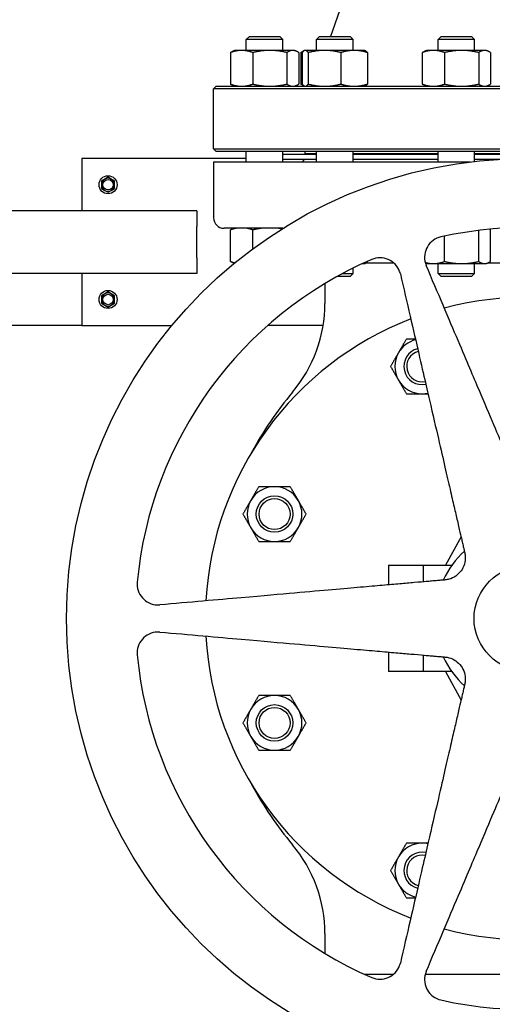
# Model space of a CAD drawing. Header units: inches. Extents: x 5 to 1128, y -85 to 748.
# Tile 602 of 656: x 599 to 610, y 536 to 560. Entities that reach past the tile are written whole.
import ezdxf

# ---------------------------------------------------------------- set-up
doc = ezdxf.new("R2010")
doc.units = ezdxf.units.IN
doc.header["$LTSCALE"] = 32
doc.header["$MEASUREMENT"] = 0
doc.layers.add('Visible (ANSI)', color=7, linetype='Continuous', lineweight=30)

msp = doc.modelspace()

# ---------------------------------------------------------------- linework, layer by layer
at = {"layer": 'Visible (ANSI)'}
for p, q in [((606.46563, 560.45478), (606.0784, 559.36478)), ((604.13753, 559.36478), (604.06461, 559.29186)), ((604.93961, 559.29186), (604.06461, 559.29186)), ((604.06461, 559.03378), (604.06461, 559.29186)), ((604.13753, 559.36478), (604.8667, 559.36478)), ((604.8667, 559.36478), (604.93961, 559.29186)), ((604.93961, 559.03378), (604.93961, 559.29186)), ((605.81986, 559.36478), (605.74694, 559.29186)), ((606.62194, 559.29186), (605.74694, 559.29186)), ((605.74694, 559.03378), (605.74694, 559.29186)), ((605.81986, 559.36478), (606.54902, 559.36478)), ((606.54902, 559.36478), (606.62194, 559.29186)), ((606.62194, 559.03378), (606.62194, 559.29186)), ((608.73373, 559.36478), (608.66081, 559.29186)), ((609.53581, 559.29186), (608.66081, 559.29186)), ((608.66081, 559.03378), (608.66081, 559.29186)), ((608.73373, 559.36478), (609.46289, 559.36478)), ((609.46289, 559.36478), (609.53581, 559.29186)), ((609.53581, 559.03378), (609.53581, 559.29186)), ((603.68468, 558.98191), (603.68468, 558.22665)), ((603.78311, 559.03378), (603.73733, 559.01243)), ((603.95192, 559.03378), (603.78311, 559.03378)), ((604.62788, 559.03378), (603.95192, 559.03378)), ((604.21916, 558.98191), (604.21916, 558.22665)), ((605.17807, 559.03378), (604.62788, 559.03378)), ((605.03659, 558.98191), (605.03659, 558.22665)), ((605.22111, 559.03378), (605.17807, 559.03378)), ((605.22111, 559.03378), (605.2669, 559.01243)), ((605.31955, 558.98191), (605.31955, 558.22665)), ((605.36701, 558.98191), (605.36701, 558.22665)), ((605.40391, 558.98191), (605.40391, 558.22665)), ((605.45418, 559.02853), (605.41965, 559.01243)), ((605.46544, 559.03378), (605.45418, 559.02853)), ((605.47652, 559.03378), (605.46544, 559.03378)), ((605.9394, 559.03378), (605.47652, 559.03378)), ((605.54913, 558.98191), (605.54913, 558.22665)), ((606.64731, 559.03378), (605.9394, 559.03378)), ((606.32966, 558.98191), (606.32966, 558.22665)), ((606.90344, 559.03378), (606.64731, 559.03378)), ((606.90344, 559.03378), (606.9147, 559.02853)), ((606.96496, 558.98191), (606.96496, 558.22665)), ((608.28088, 558.98191), (608.28088, 558.22665)), ((608.37931, 559.03378), (608.33352, 559.01243)), ((608.54812, 559.03378), (608.37931, 559.03378)), ((609.22407, 559.03378), (608.54812, 559.03378)), ((608.81536, 558.98191), (608.81536, 558.22665)), ((609.77426, 559.03378), (609.22407, 559.03378)), ((609.63279, 558.98191), (609.63279, 558.22665)), ((609.81731, 559.03378), (609.77426, 559.03378)), ((609.81731, 559.03378), (609.8631, 559.01243)), ((609.91574, 558.98191), (609.91574, 558.22665)), ((603.34313, 558.17478), (603.28063, 558.11228)), ((603.28063, 556.67728), (603.28063, 558.11228)), ((618.28063, 558.11228), (603.28063, 558.11228)), ((603.34313, 558.17478), (618.21813, 558.17478)), ((603.78311, 558.17478), (603.73733, 558.19613)), ((605.22111, 558.17478), (605.2669, 558.19613)), ((605.45398, 558.18012), (605.41965, 558.19613)), ((605.46544, 558.17478), (605.45418, 558.18003)), ((606.90344, 558.17478), (606.9147, 558.18003)), ((608.37931, 558.17478), (608.33352, 558.19613)), ((609.81731, 558.17478), (609.8631, 558.19613)), ((603.28063, 556.67728), (618.28063, 556.67728)), ((603.34313, 556.61478), (603.28063, 556.67728)), ((618.21813, 556.61478), (603.34313, 556.61478)), ((604.06461, 556.36178), (604.06461, 556.61478)), ((604.93961, 556.36178), (604.93961, 556.61478)), ((605.47063, 556.55478), (605.47063, 556.61478)), ((605.74694, 556.36178), (605.74694, 556.61478)), ((606.62194, 556.36178), (606.62194, 556.61478)), ((608.66081, 556.36178), (608.66081, 556.61478)), ((609.53581, 556.37377), (609.53581, 556.61478)), ((600.12563, 556.43978), (600.12563, 555.18978)), ((604.06461, 556.43978), (600.12563, 556.43978)), ((604.93961, 556.54978), (605.74694, 556.54978)), ((604.93961, 556.42978), (605.74694, 556.42978)), ((605.46563, 556.42478), (605.40263, 556.36178)), ((605.46563, 556.42478), (605.74694, 556.42478)), ((605.74694, 556.55478), (605.47063, 556.55478)), ((605.59063, 556.55478), (605.59063, 556.54978)), ((605.59063, 556.42978), (605.59063, 556.42478)), ((608.66081, 556.55478), (606.62194, 556.55478)), ((606.62194, 556.54978), (608.66081, 556.54978)), ((606.62194, 556.42978), (608.66081, 556.42978)), ((606.62194, 556.42478), (608.66081, 556.42478)), ((612.02546, 556.55478), (609.53581, 556.55478)), ((609.53581, 556.54978), (612.02546, 556.54978)), ((609.53581, 556.42978), (610.21541, 556.42978)), ((609.53581, 556.42478), (610.12524, 556.42478)), ((603.28063, 556.36178), (609.4345, 556.36178)), ((603.28063, 556.36178), (603.28063, 555.02078)), ((600.67263, 555.94988), (600.59463, 555.90485)), ((600.59463, 555.90485), (600.59463, 555.81478)), ((600.75063, 555.99491), (600.67263, 555.94988)), ((600.82863, 555.94988), (600.75063, 555.99491)), ((600.90663, 555.90485), (600.82863, 555.94988)), ((600.90663, 555.81478), (600.90663, 555.90485)), ((600.59463, 555.81478), (600.59463, 555.72471)), ((600.59463, 555.72471), (600.67263, 555.67968)), ((600.67263, 555.67968), (600.75063, 555.63465)), ((600.75063, 555.63465), (600.82863, 555.67968)), ((600.82863, 555.67968), (600.90663, 555.72471)), ((600.90663, 555.72471), (600.90663, 555.81478)), ((602.87563, 555.18978), (545.21813, 555.18978)), ((602.87563, 555.18978), (602.87563, 554.81478)), ((602.87563, 554.06478), (602.87563, 554.81478)), ((604.94154, 554.77078), (603.53063, 554.77078)), ((603.68468, 553.97665), (603.68468, 554.73191)), ((603.75524, 554.77078), (603.73733, 554.76243)), ((604.21916, 554.27881), (604.21916, 554.73191)), ((609.63279, 553.97665), (609.63279, 554.72018)), ((609.91574, 553.97665), (609.91574, 554.73191)), ((608.81536, 553.97665), (608.81536, 554.58234)), ((602.87563, 554.06478), (602.87563, 553.68978)), ((603.77244, 553.92976), (603.73733, 553.94613)), ((606.62194, 553.6877), (606.62194, 553.81731)), ((606.84637, 553.92478), (606.90344, 553.92478)), ((606.90344, 553.92478), (606.9147, 553.93003)), ((606.93529, 553.94378), (607.59461, 553.94378)), ((606.96496, 553.97665), (606.96496, 553.97865)), ((608.37931, 553.92478), (608.35495, 553.93614)), ((608.37931, 553.92478), (608.54812, 553.92478)), ((608.54812, 553.92478), (609.22407, 553.92478)), ((608.66081, 553.6877), (608.66081, 553.92478)), ((609.22407, 553.92478), (609.77426, 553.92478)), ((609.53581, 553.6877), (609.53581, 553.92478)), ((609.77426, 553.92478), (609.81731, 553.92478)), ((609.81731, 553.92478), (609.8631, 553.94613)), ((609.85805, 553.94378), (611.71211, 553.94378)), ((602.87563, 553.68978), (545.21813, 553.68978)), ((600.12563, 553.68978), (600.12563, 552.43978)), ((606.54902, 553.61478), (606.23588, 553.61478)), ((606.3699, 553.6877), (606.62194, 553.6877)), ((606.54902, 553.61478), (606.62194, 553.6877)), ((608.66081, 553.6877), (609.53581, 553.6877)), ((608.73373, 553.61478), (608.66081, 553.6877)), ((609.46289, 553.61478), (608.73373, 553.61478)), ((609.46289, 553.61478), (609.53581, 553.6877)), ((605.94881, 553.44885), (605.94881, 552.97226)), ((600.67263, 553.19988), (600.59463, 553.15485)), ((600.59463, 553.15485), (600.59463, 553.06478)), ((600.75063, 553.24491), (600.67263, 553.19988)), ((600.82863, 553.19988), (600.75063, 553.24491)), ((600.90663, 553.15485), (600.82863, 553.19988)), ((600.90663, 553.06478), (600.90663, 553.15485)), ((600.59463, 553.06478), (600.59463, 552.97471)), ((600.59463, 552.97471), (600.67263, 552.92968)), ((600.67263, 552.92968), (600.75063, 552.88465)), ((600.75063, 552.88465), (600.82863, 552.92968)), ((600.82863, 552.92968), (600.90663, 552.97471)), ((600.90663, 552.97471), (600.90663, 553.06478)), ((600.12563, 552.43978), (547.96813, 552.43978)), ((600.12563, 552.43978), (602.28056, 552.43978)), ((605.90568, 552.43978), (604.57337, 552.43978)), ((609.20972, 547.37634), (608.83766, 546.69436)), ((607.47263, 546.69436), (608.29963, 546.69436)), ((607.47263, 546.69436), (607.47263, 546.22628)), ((608.29963, 546.69436), (608.98816, 546.69436)), ((608.29963, 546.69436), (608.29963, 546.29863)), ((607.47263, 544.61528), (607.47263, 544.1472)), ((608.29963, 544.54293), (608.29963, 544.1472)), ((608.29963, 544.1472), (607.47263, 544.1472)), ((608.98816, 544.1472), (608.29963, 544.1472)), ((608.83766, 544.1472), (609.20972, 543.46522)), ((605.94881, 537.8693), (605.94881, 537.39271)), ((606.8877, 536.89778), (607.59461, 536.89778)), ((608.35281, 536.89778), (614.67356, 536.89778))]:
    msp.add_line(p, q, dxfattribs=at)
for centre, radius in [((610.78063, 545.42078), 11.0235), ((600.75063, 555.81478), 0.216), ((600.75063, 555.81478), 0.1248), ((600.75063, 553.06478), 0.216), ((600.75063, 553.06478), 0.1248), ((604.74012, 547.92284), 0.4375), ((604.74012, 547.92284), 0.37135), ((610.78063, 545.42078), 1.26), ((604.74012, 542.91872), 0.4375), ((604.74012, 542.91872), 0.37135)]:
    msp.add_circle(centre, radius, dxfattribs=at)
for centre, radius, start, end in [((605.39089, 558.54978), 0.375, 270, 279.684596), ((600.75063, 555.81478), 0.156, 120, 180), ((600.75063, 555.81478), 0.156, 60, 120), ((600.75063, 555.81478), 0.156, 0, 60), ((600.75063, 555.81478), 0.156, 180, 240), ((600.75063, 555.81478), 0.156, 240, 300), ((600.75063, 555.81478), 0.156, 300, 0), ((603.53063, 555.02078), 0.25, 180, 270), ((610.78063, 545.42078), 9.36997, 41.331348, 102.668652), ((610.78063, 545.42078), 9.36997, 113.331348, 174.668652), ((600.75063, 553.06478), 0.156, 120, 180), ((600.75063, 553.06478), 0.156, 60, 120), ((600.75063, 553.06478), 0.156, 0, 60), ((610.78063, 545.42078), 7.696, 39.147903, 104.852097), ((600.75063, 553.06478), 0.156, 180, 240), ((600.75063, 553.06478), 0.156, 240, 300), ((600.75063, 553.06478), 0.156, 300, 0), ((602.64081, 552.97226), 3.308, 319.897303, 0), ((610.78063, 545.42078), 7.696, 111.147903, 176.852097), ((608.27857, 551.46129), 0.656, 104.015956, 150), ((608.27857, 551.46129), 0.656, 150, 210), ((608.27857, 551.46129), 0.4375, 104.523454, 281.476546), ((608.27857, 551.46129), 0.37135, 104.794914, 281.205086), ((608.27857, 551.46129), 0.656, 210, 270), ((611.60763, 545.42078), 8.415, 139.897304, 151.812157), ((608.27857, 551.46129), 0.656, 270, 281.984044), ((604.74012, 547.92284), 0.656, 90, 150), ((604.74012, 547.92284), 0.656, 30, 90), ((604.74012, 547.92284), 0.656, 150, 210), ((604.74012, 547.92284), 0.656, 330, 30), ((604.74012, 547.92284), 0.656, 210, 270), ((604.74012, 547.92284), 0.656, 270, 330), ((610.78063, 545.42078), 2.19886, 132.739091, 155.260909), ((610.78063, 545.42078), 7.696, 183.147903, 248.852097), ((610.78063, 545.42078), 9.36997, 185.331348, 246.668652), ((610.78063, 545.42078), 2.19886, 204.739091, 227.260909), ((604.74012, 542.91872), 0.656, 90, 150), ((604.74012, 542.91872), 0.656, 30, 90), ((604.74012, 542.91872), 0.656, 150, 210), ((604.74012, 542.91872), 0.656, 330, 30), ((604.74012, 542.91872), 0.656, 210, 270), ((604.74012, 542.91872), 0.656, 270, 330), ((611.60763, 545.42078), 8.415, 208.187843, 220.102697), ((610.78063, 545.42078), 7.696, 255.147903, 320.852097), ((602.64081, 537.8693), 3.308, 0, 40.102697), ((608.27857, 539.38027), 0.656, 90, 150), ((608.27857, 539.38027), 0.656, 78.015956, 90), ((608.27857, 539.38027), 0.656, 150, 210), ((608.27857, 539.38027), 0.4375, 78.523454, 255.476546), ((608.27857, 539.38027), 0.37135, 78.794914, 255.205086), ((610.78063, 545.42078), 9.36997, 257.331348, 318.668652), ((608.27857, 539.38027), 0.656, 210, 255.984044)]:
    msp.add_arc(centre, radius, start, end, dxfattribs=at)
for points, weights in [([(603.95192, 559.03378), (603.8279, 559.03378), (603.68468, 558.98191)], [1, 1.0379548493, 1]), ([(603.68468, 558.98191), (603.71209, 559.00066), (603.73733, 559.01243)], [1, 1.01339325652, 1.01733426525]), ([(604.21916, 558.98191), (604.07595, 559.03378), (603.95192, 559.03378)], [1, 1.0379548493, 1]), ([(604.62788, 559.03378), (604.43819, 559.03378), (604.21916, 558.98191)], [1, 1.0379548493, 1]), ([(605.03659, 558.98191), (604.81756, 559.03378), (604.62788, 559.03378)], [1, 1.0379548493, 1]), ([(605.17807, 559.03378), (605.11241, 559.03378), (605.03659, 558.98191)], [1, 1.0379548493, 1]), ([(605.31955, 558.98191), (605.24373, 559.03378), (605.17807, 559.03378)], [1, 1.0379548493, 1]), ([(605.36701, 558.98191), (605.39441, 559.00066), (605.41965, 559.01243)], [1, 1.01339325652, 1.01733426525]), ([(605.41768, 558.9989), (605.39291, 558.99129), (605.36701, 558.98191)], [1.01098059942, 1.00665836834, 1]), ([(605.47652, 559.03378), (605.44282, 559.03378), (605.40391, 558.98191)], [1, 1.0379548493, 1]), ([(605.54913, 558.98191), (605.51022, 559.03378), (605.47652, 559.03378)], [1, 1.0379548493, 1]), ([(605.9394, 559.03378), (605.75827, 559.03378), (605.54913, 558.98191)], [1, 1.0379548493, 1]), ([(606.32966, 558.98191), (606.12052, 559.03378), (605.9394, 559.03378)], [1, 1.0379548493, 1]), ([(606.64731, 559.03378), (606.49989, 559.03378), (606.32966, 558.98191)], [1, 1.0379548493, 1]), ([(606.96496, 558.98191), (606.79473, 559.03378), (606.64731, 559.03378)], [1, 1.0379548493, 1]), ([(606.9147, 559.02853), (606.93822, 559.01756), (606.96496, 558.98191)], [1.01653872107, 1.02578038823, 1]), ([(608.54812, 559.03378), (608.42409, 559.03378), (608.28088, 558.98191)], [1, 1.0379548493, 1]), ([(608.28088, 558.98191), (608.30828, 559.00066), (608.33352, 559.01243)], [1, 1.01339325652, 1.01733426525]), ([(608.81536, 558.98191), (608.67214, 559.03378), (608.54812, 559.03378)], [1, 1.0379548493, 1]), ([(609.22407, 559.03378), (609.03439, 559.03378), (608.81536, 558.98191)], [1, 1.0379548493, 1]), ([(609.63279, 558.98191), (609.41376, 559.03378), (609.22407, 559.03378)], [1, 1.0379548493, 1]), ([(609.77426, 559.03378), (609.7086, 559.03378), (609.63279, 558.98191)], [1, 1.0379548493, 1]), ([(609.91574, 558.98191), (609.83992, 559.03378), (609.77426, 559.03378)], [1, 1.0379548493, 1]), ([(603.73733, 558.19613), (603.71209, 558.2079), (603.68468, 558.22665)], [1.01733426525, 1.01339325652, 1]), ([(603.68468, 558.22665), (603.8279, 558.17478), (603.95192, 558.17478)], [1, 1.0379548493, 1]), ([(603.95192, 558.17478), (604.07595, 558.17478), (604.21916, 558.22665)], [1, 1.0379548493, 1]), ([(604.21916, 558.22665), (604.43819, 558.17478), (604.62788, 558.17478)], [1, 1.0379548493, 1]), ([(604.62788, 558.17478), (604.81756, 558.17478), (605.03659, 558.22665)], [1, 1.0379548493, 1]), ([(605.03659, 558.22665), (605.11241, 558.17478), (605.17807, 558.17478)], [1, 1.0379548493, 1]), ([(605.17807, 558.17478), (605.24373, 558.17478), (605.31955, 558.22665)], [1, 1.0379548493, 1]), ([(605.41965, 558.19613), (605.39441, 558.2079), (605.36701, 558.22665)], [1.01733426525, 1.01339325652, 1]), ([(605.36701, 558.22665), (605.39291, 558.21727), (605.41768, 558.20966)], [1, 1.00665836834, 1.01098059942]), ([(605.40391, 558.22665), (605.44282, 558.17478), (605.47652, 558.17478)], [1, 1.0379548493, 1]), ([(605.47652, 558.17478), (605.51022, 558.17478), (605.54913, 558.22665)], [1, 1.0379548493, 1]), ([(605.54913, 558.22665), (605.75827, 558.17478), (605.9394, 558.17478)], [1, 1.0379548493, 1]), ([(605.9394, 558.17478), (606.12052, 558.17478), (606.32966, 558.22665)], [1, 1.0379548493, 1]), ([(606.32966, 558.22665), (606.49989, 558.17478), (606.64731, 558.17478)], [1, 1.0379548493, 1]), ([(606.64731, 558.17478), (606.79473, 558.17478), (606.96496, 558.22665)], [1, 1.0379548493, 1]), ([(606.96496, 558.22665), (606.93822, 558.191), (606.9147, 558.18003)], [1, 1.02578038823, 1.01653872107]), ([(608.28088, 558.22665), (608.42409, 558.17478), (608.54812, 558.17478)], [1, 1.0379548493, 1]), ([(608.33352, 558.19613), (608.30828, 558.2079), (608.28088, 558.22665)], [1.01733426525, 1.01339325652, 1]), ([(608.54812, 558.17478), (608.67214, 558.17478), (608.81536, 558.22665)], [1, 1.0379548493, 1]), ([(608.81536, 558.22665), (609.03439, 558.17478), (609.22407, 558.17478)], [1, 1.0379548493, 1]), ([(609.22407, 558.17478), (609.41376, 558.17478), (609.63279, 558.22665)], [1, 1.0379548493, 1]), ([(609.63279, 558.22665), (609.7086, 558.17478), (609.77426, 558.17478)], [1, 1.0379548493, 1]), ([(609.77426, 558.17478), (609.83992, 558.17478), (609.91574, 558.22665)], [1, 1.0379548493, 1]), ([(603.82178, 554.77078), (603.75686, 554.75805), (603.68468, 554.73191)], [1.01897523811, 1.01877372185, 1]), ([(603.68468, 554.73191), (603.71209, 554.75066), (603.73733, 554.76243)], [1, 1.01339325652, 1.01733426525]), ([(604.21916, 554.73191), (604.14699, 554.75805), (604.08207, 554.77078)], [1, 1.01877372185, 1.01897523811]), ([(604.42884, 554.77078), (604.32954, 554.75805), (604.21916, 554.73191)], [1.01897523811, 1.01877372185, 1]), ([(604.91884, 554.75657), (604.87196, 554.76501), (604.82692, 554.77078)], [1.01497041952, 1.01888382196, 1.01897523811]), ([(609.91574, 554.73191), (609.90254, 554.74094), (609.8899, 554.74832)], [1, 1.0064062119, 1.01064987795]), ([(603.73733, 553.94613), (603.71209, 553.9579), (603.68468, 553.97665)], [1.01733426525, 1.01339325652, 1]), ([(603.68468, 553.97665), (603.73987, 553.95666), (603.79048, 553.94459)], [1, 1.01429119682, 1.01782022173]), ([(606.96496, 553.97665), (606.93822, 553.941), (606.9147, 553.93003)], [1, 1.02578038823, 1.01653872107]), ([(606.95136, 553.97257), (606.95813, 553.97456), (606.96496, 553.97665)], [1.00282789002, 1.00147095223, 1]), ([(608.35011, 553.95417), (608.45327, 553.92478), (608.54812, 553.92478)], [1.01392594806, 1.02876844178, 1]), ([(611.0555, 547.56479), (610.52665, 548.81068), (608.37508, 553.87945)], [3.21640230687, 2.36623373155, 1.05826131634]), ([(608.54812, 553.92478), (608.67214, 553.92478), (608.81536, 553.97665)], [1, 1.0379548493, 1]), ([(608.81536, 553.97665), (609.03439, 553.92478), (609.22407, 553.92478)], [1, 1.0379548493, 1]), ([(609.22407, 553.92478), (609.41376, 553.92478), (609.63279, 553.97665)], [1, 1.0379548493, 1]), ([(609.63279, 553.97665), (609.7086, 553.92478), (609.77426, 553.92478)], [1, 1.0379548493, 1]), ([(609.77426, 553.92478), (609.83992, 553.92478), (609.91574, 553.97665)], [1, 1.0379548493, 1]), ([(607.75488, 553.67793), (608.99358, 548.31256), (609.29804, 546.99376)], [1.05826131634, 2.36623373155, 3.21640230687]), ([(607.89983, 552.11729), (607.79835, 551.94151), (607.71046, 551.78929)], [1.01001874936, 1.04314139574, 1]), ([(608.11519, 552.11729), (608.01363, 552.11729), (607.89983, 552.11729)], [1.02333570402, 1.0283254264, 1.01001874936]), ([(607.71046, 551.78929), (607.62257, 551.63706), (607.52109, 551.46129)], [1, 1.04314139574, 1.01001874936]), ([(607.52109, 551.46129), (607.62257, 551.28551), (607.71046, 551.13329)], [1.01001874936, 1.04314139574, 1]), ([(607.71046, 551.13329), (607.79835, 550.98106), (607.89983, 550.80529)], [1, 1.04314139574, 1.01001874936]), ([(607.89983, 550.80529), (608.1028, 550.80529), (608.27857, 550.80529)], [1.01001874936, 1.04314139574, 1]), ([(608.27857, 550.80529), (608.34756, 550.80529), (608.41808, 550.80529)], [1, 1.01649887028, 1.02184350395]), ([(604.36138, 548.57884), (604.2599, 548.40307), (604.17201, 548.25084)], [1.01001874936, 1.04314139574, 1]), ([(604.74012, 548.57884), (604.56435, 548.57884), (604.36138, 548.57884)], [1, 1.04314139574, 1.01001874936]), ([(605.11887, 548.57884), (604.9159, 548.57884), (604.74012, 548.57884)], [1.01001874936, 1.04314139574, 1]), ([(605.30824, 548.25084), (605.22035, 548.40307), (605.11887, 548.57884)], [1, 1.04314139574, 1.01001874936]), ([(604.17201, 548.25084), (604.08412, 548.09862), (603.98264, 547.92284)], [1, 1.04314139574, 1.01001874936]), ([(605.49761, 547.92284), (605.39612, 548.09862), (605.30824, 548.25084)], [1.01001874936, 1.04314139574, 1]), ([(603.98264, 547.92284), (604.08412, 547.74707), (604.17201, 547.59484)], [1.01001874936, 1.04314139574, 1]), ([(605.30824, 547.59484), (605.39612, 547.74707), (605.49761, 547.92284)], [1, 1.04314139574, 1.01001874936]), ([(604.17201, 547.59484), (604.2599, 547.44262), (604.36138, 547.26684)], [1, 1.04314139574, 1.01001874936]), ([(605.11887, 547.26684), (605.22035, 547.44262), (605.30824, 547.59484)], [1.01001874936, 1.04314139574, 1]), ([(604.36138, 547.26684), (604.56435, 547.26684), (604.74012, 547.26684)], [1.01001874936, 1.04314139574, 1]), ([(604.74012, 547.26684), (604.9159, 547.26684), (605.11887, 547.26684)], [1, 1.04314139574, 1.01001874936]), ([(608.82649, 546.34473), (607.47816, 546.22676), (601.99261, 545.74684)], [3.22913550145, 2.37560125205, 1.06245079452]), ([(601.99261, 545.09472), (607.47816, 544.6148), (608.82649, 544.49683)], [1.06245079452, 2.37560125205, 3.22913550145]), ([(609.29804, 543.8478), (608.99358, 542.529), (607.75488, 537.16363)], [3.21640230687, 2.36623373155, 1.05826131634]), ([(604.36138, 543.57472), (604.2599, 543.39894), (604.17201, 543.24672)], [1.01001874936, 1.04314139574, 1]), ([(604.74012, 543.57472), (604.56435, 543.57472), (604.36138, 543.57472)], [1, 1.04314139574, 1.01001874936]), ([(605.11887, 543.57472), (604.9159, 543.57472), (604.74012, 543.57472)], [1.01001874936, 1.04314139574, 1]), ([(605.30824, 543.24672), (605.22035, 543.39894), (605.11887, 543.57472)], [1, 1.04314139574, 1.01001874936]), ([(604.17201, 543.24672), (604.08412, 543.09449), (603.98264, 542.91872)], [1, 1.04314139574, 1.01001874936]), ([(605.49761, 542.91872), (605.39612, 543.09449), (605.30824, 543.24672)], [1.01001874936, 1.04314139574, 1]), ([(608.37508, 536.96211), (610.52665, 542.03088), (611.0555, 543.27677)], [1.05826131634, 2.36623373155, 3.21640230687]), ([(603.98264, 542.91872), (604.08412, 542.74294), (604.17201, 542.59072)], [1.01001874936, 1.04314139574, 1]), ([(605.30824, 542.59072), (605.39612, 542.74294), (605.49761, 542.91872)], [1, 1.04314139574, 1.01001874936]), ([(604.17201, 542.59072), (604.2599, 542.43849), (604.36138, 542.26272)], [1, 1.04314139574, 1.01001874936]), ([(605.11887, 542.26272), (605.22035, 542.43849), (605.30824, 542.59072)], [1.01001874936, 1.04314139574, 1]), ([(604.36138, 542.26272), (604.56435, 542.26272), (604.74012, 542.26272)], [1.01001874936, 1.04314139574, 1]), ([(604.74012, 542.26272), (604.9159, 542.26272), (605.11887, 542.26272)], [1, 1.04314139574, 1.01001874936]), ([(607.89983, 540.03627), (607.79835, 539.8605), (607.71046, 539.70827)], [1.01001874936, 1.04314139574, 1]), ([(608.27857, 540.03627), (608.1028, 540.03627), (607.89983, 540.03627)], [1, 1.04314139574, 1.01001874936]), ([(608.41808, 540.03627), (608.34756, 540.03627), (608.27857, 540.03627)], [1.02184350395, 1.01649887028, 1]), ([(607.71046, 539.70827), (607.62257, 539.55605), (607.52109, 539.38027)], [1, 1.04314139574, 1.01001874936]), ([(607.52109, 539.38027), (607.62257, 539.2045), (607.71046, 539.05227)], [1.01001874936, 1.04314139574, 1]), ([(607.71046, 539.05227), (607.79835, 538.90005), (607.89983, 538.72427)], [1, 1.04314139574, 1.01001874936]), ([(607.89983, 538.72427), (608.01363, 538.72427), (608.11519, 538.72427)], [1.01001874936, 1.0283254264, 1.02333570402])]:
    msp.add_rational_spline(points, weights, degree=2, dxfattribs=at)
for points, knots in [([(608.72568, 554.56264), (608.66211, 554.54835), (608.59744, 554.51997), (608.48576, 554.43889), (608.43875, 554.3862), (608.3722, 554.27418), (608.3484, 554.20769), (608.33061, 554.07083), (608.33662, 554.00048), (608.36001, 553.91837), (608.36694, 553.89881), (608.37508, 553.87945)], [1.98632476, 1.98632476, 1.98632476, 1.98632476, 2.48280891, 2.48280891, 2.97929305, 2.97929305, 3.47597129, 3.47597129, 3.97264952, 3.97264952, 4.12697786, 4.12697786, 4.12697786, 4.12697786]), ([(607.75488, 553.67793), (607.75009, 553.69838), (607.7442, 553.71828), (607.73724, 553.73728), (607.71486, 553.79845), (607.67837, 553.85891), (607.58353, 553.95917), (607.5252, 553.99898), (607.40552, 554.05048), (607.33651, 554.06548), (607.1985, 554.06543), (607.1295, 554.05038), (607.06967, 554.02457)], [-0.15432833, -0.15432833, -0.15432833, -0.15432833, 0, 0, 0, 0.49667824, 0.49667824, 0.99335647, 0.99335647, 1.48984062, 1.48984062, 1.98632476, 1.98632476, 1.98632476, 1.98632476]), ([(609.29804, 546.99376), (609.30532, 546.96225), (609.30955, 546.93058), (609.31382, 546.84293), (609.30701, 546.78103), (609.27199, 546.66359), (609.24377, 546.60806), (609.17655, 546.51553), (609.13245, 546.47153), (609.03159, 546.40194), (608.97481, 546.37634), (608.89014, 546.35331), (608.85871, 546.34755), (608.82649, 546.34473)], [5.30201977, 5.30201977, 5.30201977, 5.30201977, 5.53516775, 5.53516775, 5.97092818, 5.97092818, 6.40668861, 6.40668861, 6.84244904, 6.84244904, 7.27820947, 7.27820947, 7.51135745, 7.51135745, 7.51135745, 7.51135745]), ([(601.45119, 546.29139), (601.44514, 546.22652), (601.45214, 546.15624), (601.49474, 546.02497), (601.53033, 545.96398), (601.6163, 545.86607), (601.67219, 545.82289), (601.79684, 545.76369), (601.86562, 545.74766), (601.93071, 545.74527), (601.95093, 545.74453), (601.97168, 545.74508), (601.99261, 545.74684)], [-1.98632476, -1.98632476, -1.98632476, -1.98632476, -1.48984062, -1.48984062, -0.99335647, -0.99335647, -0.49667824, -0.49667824, 0, 0, 0, 0.15432833, 0.15432833, 0.15432833, 0.15432833]), ([(601.99261, 545.09472), (601.97168, 545.09648), (601.95093, 545.09703), (601.93071, 545.09629), (601.86562, 545.0939), (601.79684, 545.07787), (601.67219, 545.01866), (601.6163, 544.97549), (601.53033, 544.87758), (601.49474, 544.81659), (601.45214, 544.68532), (601.44514, 544.61504), (601.45119, 544.55017)], [-0.15432833, -0.15432833, -0.15432833, -0.15432833, 0, 0, 0, 0.49667824, 0.49667824, 0.99335647, 0.99335647, 1.48984062, 1.48984062, 1.98632476, 1.98632476, 1.98632476, 1.98632476]), ([(608.82649, 544.49683), (608.85871, 544.49401), (608.89014, 544.48825), (608.97481, 544.46522), (609.03159, 544.43962), (609.13245, 544.37003), (609.17655, 544.32603), (609.24377, 544.2335), (609.27199, 544.17797), (609.30701, 544.06053), (609.31382, 543.99863), (609.30955, 543.91098), (609.30532, 543.87931), (609.29804, 543.8478)], [5.30201977, 5.30201977, 5.30201977, 5.30201977, 5.53516775, 5.53516775, 5.97092818, 5.97092818, 6.40668861, 6.40668861, 6.84244904, 6.84244904, 7.27820947, 7.27820947, 7.51135745, 7.51135745, 7.51135745, 7.51135745]), ([(607.06967, 536.81699), (607.1295, 536.79118), (607.1985, 536.77613), (607.33651, 536.77608), (607.40552, 536.79108), (607.5252, 536.84258), (607.58353, 536.88239), (607.67837, 536.98265), (607.71486, 537.04311), (607.73724, 537.10428), (607.7442, 537.12328), (607.75009, 537.14318), (607.75488, 537.16363)], [-1.98632476, -1.98632476, -1.98632476, -1.98632476, -1.48984062, -1.48984062, -0.99335647, -0.99335647, -0.49667824, -0.49667824, 0, 0, 0, 0.15432833, 0.15432833, 0.15432833, 0.15432833]), ([(608.37508, 536.96211), (608.36694, 536.94275), (608.36001, 536.92319), (608.33662, 536.84108), (608.33061, 536.77073), (608.3484, 536.63387), (608.3722, 536.56738), (608.43875, 536.45536), (608.48576, 536.40267), (608.59744, 536.32159), (608.66211, 536.29321), (608.72568, 536.27892)], [3.53059689, 3.53059689, 3.53059689, 3.53059689, 3.68492522, 3.68492522, 4.18160346, 4.18160346, 4.6782817, 4.6782817, 5.17476584, 5.17476584, 5.67124999, 5.67124999, 5.67124999, 5.67124999])]:
    msp.add_open_spline(points, degree=3, knots=knots, dxfattribs=at)

doc.saveas('drawing.dxf')
